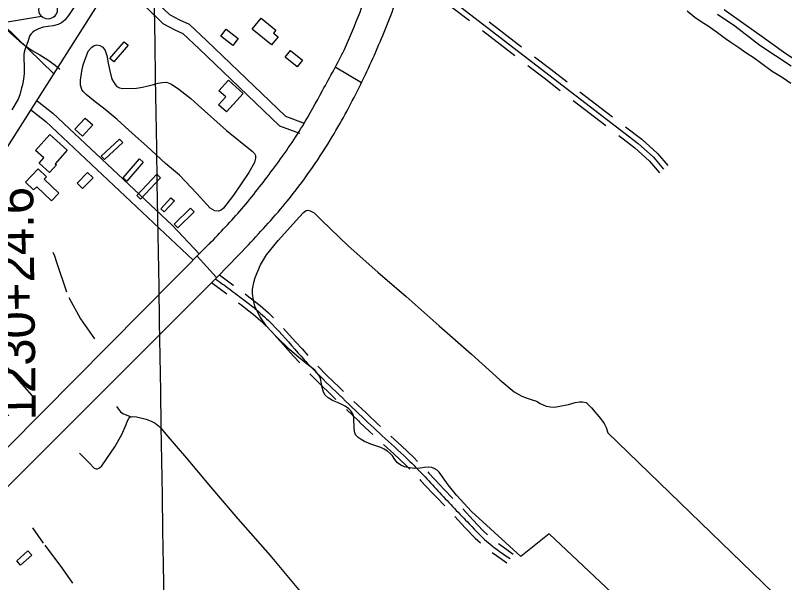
# Model space of a CAD drawing. Extents: x 3855477 to 3893699, y 299188 to 325115.
# Drawn here: x 3875171 to 3877264, y 310412 to 311956 of the extents above; entities that cross this region are included whole.
import ezdxf

# ---------------------------------------------------------------- set-up
doc = ezdxf.new("R2010")
doc.units = 0
for name, color, linetype in [('V-BLDG-OTLN', 7, 'Continuous'), ('V-GRID-MAJR', 7, 'Continuous'), ('V-LEVE-TOET', 7, 'Continuous'), ('V-RIVR-EDGE', 7, 'Continuous'), ('V-ROAD-CNTR', 7, 'Continuous'), ('V-SITE-VEGE', 7, 'Continuous'), ('V-SURV-IDEN', 7, 'Continuous'), ('V-SURV-LINE', 7, 'Continuous'), ('V-TOPO-SHOR', 7, 'Continuous')]:
    doc.layers.add(name, color=color, linetype=linetype)

msp = doc.modelspace()

# ---------------------------------------------------------------- linework, layer by layer
at = {"layer": 'V-BLDG-OTLN'}
for points in [[(3875868.2, 311875.6), (3875815.4, 311918.8), (3875839.9, 311948.8), (3875879.8, 311916.3), (3875873.2, 311908.1), (3875886.1, 311897.6)], [(3875763.1, 311874.5), (3875730.4, 311899.6), (3875744.7, 311918.3), (3875777.5, 311893.2)], [(3875428.4, 311838.7), (3875467.3, 311883.7), (3875477.6, 311874.8), (3875438.7, 311829.8)], [(3875937.8, 311816.2), (3875905.1, 311842.1), (3875919.4, 311860.1), (3875952.1, 311834.2)], [(3875790.6, 311743.8), (3875745.3, 311693.5), (3875724, 311712.6), (3875743.5, 311734.3), (3875724.8, 311751.1), (3875750.5, 311779.8)], [(3875381.7, 311657.9), (3875353.4, 311627.2), (3875332.9, 311646), (3875361.2, 311676.7)], [(3875226.3, 311588.4), (3875264.9, 311631.7), (3875312.4, 311589.3), (3875279.5, 311552.4), (3875282.9, 311549.4), (3875264.3, 311528.4), (3875235.9, 311553.7), (3875248.9, 311568.3)], [(3875463.8, 311609.7), (3875413.3, 311563.5), (3875404.3, 311573.3), (3875454.8, 311619.5)], [(3875518.9, 311556.6), (3875474.7, 311505), (3875464.5, 311513.7), (3875508.7, 311565.3)], [(3875198.6, 311502.6), (3875233.2, 311538.4), (3875255.7, 311516.8), (3875249.7, 311510.6), (3875289.5, 311472.1), (3875269.2, 311451.1), (3875229.1, 311489.8), (3875220.8, 311481.2)], [(3875338.9, 311499.8), (3875367.6, 311528.9), (3875382.5, 311514.2), (3875353.8, 311485.1)], [(3875566.3, 311513.9), (3875511.9, 311456.1), (3875501.3, 311466), (3875555.7, 311523.9)], [(3875603.6, 311451.2), (3875575.9, 311421.3), (3875566.8, 311429.6), (3875594.5, 311459.6)], [(3875657.8, 311421.1), (3875613.3, 311378), (3875603.5, 311388.2), (3875647.9, 311431.3)], [(3875215.5, 310486.9), (3875185.5, 310459.4), (3875174.7, 310471.2), (3875204.7, 310498.7)]]:
    msp.add_lwpolyline(points, close=True, dxfattribs=at)
at = {"layer": 'V-GRID-MAJR'}
msp.add_spline([(3875665.2, 304876.4), (3875615.9, 307902.9), (3875517.1, 313962.9), (3875418.4, 320022.9), (3875369, 323056.4)], degree=3, dxfattribs=at)
at = {"layer": 'V-LEVE-TOET'}
msp.add_lwpolyline([(3875344.4, 312000.2), (3875315.3, 311956.1), (3875305.4, 311942.8), (3875296.8, 311935.7), (3875287.9, 311931.4), (3875274.1, 311928), (3875247.1, 311923.8), (3875234.4, 311919.9), (3875222.8, 311914.3), (3875218.2, 311910.4), (3875214.2, 311906.1), (3875210.6, 311901.1), (3875207.3, 311893.3), (3875204.7, 311883.7), (3875203.4, 311879.5), (3875200.7, 311871.9), (3875197.1, 311862.4), (3875195.3, 311856.4), (3875194, 311849.9), (3875193.7, 311843.2), (3875194, 311834.8), (3875195.2, 311821.7), (3875194.8, 311797.7), (3875193.1, 311782.2), (3875190.3, 311767.1), (3875187.7, 311758.5), (3875183, 311740), (3875178.6, 311728.5), (3875161.2, 311699.4)], dxfattribs=at)
at = {"layer": 'V-RIVR-EDGE'}
msp.add_spline([(3874811.5, 311736.6), (3874801.8, 311726.4), (3874795.9, 311723.1), (3874786.7, 311709.5), (3874775, 311692), (3874765.7, 311680.4), (3874760.4, 311675.6), (3874756.5, 311671.7), (3874755, 311669.7), (3874754, 311657.1), (3874750.6, 311652.8), (3874730.6, 311630), (3874688.3, 311581.5), (3874663, 311557.3), (3874630.8, 311531.6), (3874590.9, 311499.7), (3874578.3, 311494.4), (3874568.1, 311489.1), (3874546.2, 311471.1), (3874517.5, 311447.4), (3874507.3, 311440.2), (3874506.8, 311430.9), (3874499.9, 311425.6), (3874485.8, 311414), (3874473.7, 311403.3), (3874469.3, 311399.9), (3874462, 311400.9), (3874453.3, 311398.5), (3874436.2, 311385), (3874419.2, 311359.8), (3874404.6, 311343.8), (3874391.4, 311336), (3874381.7, 311328.8), (3874372.9, 311323.9), (3874334, 311300.2), (3874319, 311288.1), (3874296.1, 311272.2), (3874286.9, 311271.7), (3874281, 311271.7), (3874277.6, 311274.6), (3874275.7, 311280), (3874276.2, 311290.2), (3874287.4, 311308.1), (3874304.5, 311328), (3874318.1, 311345), (3874325, 311360.5), (3874331.3, 311374.1), (3874340.1, 311383.3), (3874347.9, 311391), (3874359.5, 311400.7), (3874370.7, 311411.4), (3874382.9, 311429.3), (3874400, 311454.5), (3874410.2, 311472.5), (3874417, 311481.2), (3874424.4, 311496.7), (3874431.7, 311511.3), (3874441.4, 311522.4), (3874448.7, 311528.7), (3874460.9, 311534.5), (3874474.5, 311541.7), (3874490.6, 311557.7), (3874515.4, 311585.3), (3874537.8, 311615.9), (3874571.9, 311649.8), (3874587.5, 311665.3), (3874591.4, 311673.1), (3874598.2, 311685.7), (3874609.4, 311703.1), (3874632.3, 311725.4), (3874661.5, 311753), (3874702.4, 311789.8), (3874747.2, 311834.9), (3874776.9, 311867.3), (3874827, 311925), (3874850.9, 311952.1), (3874868, 311974.4), (3874897.2, 312017.1), (3874906, 312025.8), (3874920.1, 312038.4), (3874931.8, 312053.4), (3874961, 312089.3), (3874980.5, 312116.4), (3875000, 312147), (3875008.3, 312165.4), (3875018.5, 312183.4), (3875057.5, 312243), (3875088.7, 312298.3), (3875101.4, 312319.1), (3875109.7, 312338.1), (3875120.9, 312356.5), (3875140.4, 312385.1), (3875173.6, 312427.3), (3875193.1, 312450), (3875206.2, 312463.6), (3875226.6, 312478.6), (3875238.8, 312488.3), (3875251.9, 312502.8), (3875272.4, 312533.4), (3875289.5, 312552.8), (3875297.8, 312573.1), (3875308, 312589.1), (3875324.1, 312628.4), (3875341.7, 312663.8), (3875370, 312705.5), (3875403.1, 312760.3), (3875426.1, 312802.5), (3875441.2, 312835.5), (3875451.4, 312852.5), (3875461.7, 312865.1), (3875475.8, 312890.8), (3875507, 312935.4), (3875519.7, 312956.2), (3875530.4, 312977.1), (3875535.3, 312994.1), (3875538.2, 312999.9), (3875547.5, 313013), (3875562.1, 313036.3), (3875575.8, 313060), (3875596.7, 313091), (3875614.8, 313117.7), (3875626, 313140), (3875635.3, 313158.5), (3875644, 313172), (3875676.2, 313217.1), (3875692.3, 313242.3), (3875722, 313284), (3875742.5, 313313.1), (3875761, 313340.3), (3875781, 313367.9), (3875803.4, 313394.5), (3875828.3, 313434.3), (3875845.8, 313463.4), (3875871.2, 313499.8), (3875905.3, 313545.3), (3875928.2, 313577.8), (3875942.3, 313597.7), (3875962.3, 313620.5), (3875979.3, 313640.3), (3875992.5, 313651.9), (3876001.7, 313668.4), (3876009.5, 313680.1), (3876025.6, 313694.6), (3876045.1, 313710.6), (3876066, 313728.5), (3876084, 313742.5), (3876099.1, 313755.1), (3876123.4, 313784.2), (3876142.9, 313807), (3876155.1, 313823), (3876187.2, 313861.7), (3876226.7, 313907.8), (3876241.3, 313924.3), (3876248.1, 313930.6), (3876248.6, 313937.8), (3876248.6, 313949.5), (3876252.5, 313958.7), (3876258.4, 313964), (3876275.4, 313981), (3876296.9, 314007.2), (3876306.1, 314020.7), (3876310, 314027), (3876325.6, 314048.4), (3876348, 314075), (3876371.9, 314101.2), (3876401.1, 314135.1), (3876445.4, 314185), (3876469.8, 314216.5), (3876498, 314253.9), (3876542.4, 314311.1), (3876570.2, 314350.8), (3876588.7, 314375), (3876601.8, 314391.5), (3876616.5, 314421.6)], degree=3, dxfattribs=at)
at = {"layer": 'V-ROAD-CNTR'}
for points in [[(3875094.7, 311512.1), (3875599.3, 312307.5), (3875928.6, 312830.1)], [(3875460.4, 312083.1), (3875547.5, 311999.8), (3875590.2, 311958.6), (3875617.8, 311943.6), (3875643.7, 311931.9), (3875692.2, 311886.5), (3875906, 311681.6), (3875954.4, 311663.3)], [(3875439.7, 312061.4), (3875526.7, 311978.1), (3875572.4, 311934.1), (3875604.5, 311916.8), (3875626.8, 311906.6), (3875671.5, 311864.8), (3875889.7, 311655.8), (3875943.8, 311635.2)], [(3876227.1, 312056.8), (3876287.7, 312031.6), (3876362.4, 311975.9), (3876406.5, 311942)], [(3876295.2, 312044.7), (3876371.5, 311987.8), (3876865.8, 311607.4), (3876906.9, 311569.9), (3876934.7, 311537.5)], [(3875275.5, 311797.1), (3875138.6, 311930.1), (3875040.6, 312021.2)], [(3875117.7, 311944.2), (3875133.5, 311929.5), (3875149.5, 311914.9), (3875165.6, 311900.6), (3875181.9, 311886.4), (3875189.4, 311880.3), (3875197.1, 311874.5), (3875200.7, 311871.9), (3875205, 311868.8), (3875213, 311863.4), (3875221.1, 311858.2), (3875229.4, 311853.2), (3875237.8, 311848.4), (3875245, 311844.1), (3875252.1, 311839.7), (3875259.1, 311835.1), (3875266, 311830.3), (3875272.7, 311825.4), (3875279.3, 311820.3), (3875285.8, 311815), (3875292.1, 311809.5)], [(3876460.1, 311938.6), (3876548.3, 311870.6)], [(3876441.8, 311914.8), (3876530.1, 311846.9)], [(3876583.7, 311843.5), (3876627.8, 311809.5)], [(3876041.5, 311815.7), (3876112.9, 311773.3)], [(3876565.4, 311819.7), (3876609.5, 311785.7)], [(3876627.8, 311809.5), (3876671.9, 311775.5)], [(3876609.5, 311785.7), (3876653.6, 311751.8)], [(3876707.2, 311748.4), (3876795.5, 311680.4)], [(3875230.8, 311723.7), (3875273.3, 311690.1), (3875598.1, 311384.8), (3875672.2, 311306.6)], [(3876689, 311724.6), (3876777.2, 311656.6)], [(3875212.2, 311700.1), (3875253.7, 311667.4), (3875655.1, 311290)], [(3876830.8, 311653.2), (3876875.5, 311618.9), (3876917.7, 311580.4), (3876946.1, 311547.3)], [(3876812.5, 311629.5), (3876856.2, 311595.9), (3876896.1, 311559.5), (3876923.3, 311527.7)], [(3876875.9, 311618.5), (3876917.7, 311580.4), (3876946.1, 311547.3)], [(3876855.7, 311596.3), (3876896.1, 311559.5), (3876923.3, 311527.7)], [(3874503.5, 310129.5), (3875151.4, 310781.7), (3875698.7, 311334)], [(3874666.6, 310183.3), (3875132.9, 310656), (3875721.8, 311245.3), (3875805.2, 311331.7)], [(3875665.6, 311300.6), (3875718.7, 311242.2)], [(3875726.2, 311249.8), (3875763.1, 311222.8), (3875764.4, 311221.9)], [(3875705.1, 311228.6), (3875746.5, 311197.8)], [(3875796.2, 311198), (3875806.3, 311190.3), (3875821.6, 311178.4), (3875836.8, 311166), (3875859.4, 311146.6), (3875873.2, 311133)], [(3875778, 311174.1), (3875788, 311166.6), (3875802.9, 311154.9), (3875817.6, 311143), (3875839.1, 311124.6), (3875852, 311111.7)], [(3875900.7, 311103.5), (3875916, 311086.7), (3875934, 311066.9)], [(3875878.5, 311083.3), (3875893.8, 311066.5), (3875911.7, 311046.7)], [(3875934, 311066.9), (3875951, 311048.1), (3875967.2, 311030.3)], [(3875911.7, 311046.7), (3875928.8, 311028), (3875945, 311010.1)], [(3875993.7, 311001.7), (3876018.8, 310976), (3876053.1, 310943.1), (3876063.9, 310932.6)], [(3875972.3, 310980.7), (3875997.6, 310954.7), (3876032.2, 310921.5), (3876043.1, 310911)], [(3876092.3, 310905.2), (3876125.2, 310873.9), (3876128, 310871.2)], [(3876071.6, 310883.5), (3876104.5, 310852.1), (3876107.5, 310849.3)], [(3876128, 310871.2), (3876156.3, 310844.6), (3876164.1, 310837.3)], [(3876107.5, 310849.3), (3876135.8, 310822.7), (3876143.6, 310815.4)], [(3876193, 310810.4), (3876221.2, 310784.4), (3876254.8, 310752.8), (3876265.4, 310741.9)], [(3876172.6, 310788.4), (3876200.7, 310762.5), (3876233.7, 310731.4), (3876243.9, 310721)], [(3876293, 310713.5), (3876296.4, 310710.1), (3876327, 310677.3)], [(3876271.5, 310692.6), (3876274.6, 310689.4), (3876305.1, 310656.8)], [(3876327, 310677.3), (3876336.8, 310666.8), (3876360.9, 310641.3)], [(3876305.1, 310656.8), (3876315, 310646.2), (3876339.1, 310620.7)], [(3876388.1, 310612.6), (3876416.8, 310582.2), (3876442.9, 310554.2), (3876456, 310542.6)], [(3876366.3, 310592), (3876394.9, 310561.6), (3876422, 310532.7), (3876436.1, 310520.2)], [(3876485.6, 310518.8), (3876498, 310509.8), (3876525.7, 310489.8)], [(3876468.1, 310494.4), (3876480.4, 310485.5), (3876508.2, 310465.5)]]:
    msp.add_lwpolyline(points, dxfattribs=at)
for points in [[(3875698.5, 311333.8), (3875786.8, 311429.5), (3875871.5, 311536.7), (3875952.8, 311655.5), (3876006.8, 311751.8), (3876066.1, 311863.5), (3876108.7, 311965.1), (3876160.7, 312103.8), (3876201.5, 312245.3), (3876264.5, 312464.6), (3876320.2, 312659.5), (3876371, 312834), (3876416.6, 312958.9), (3876467, 313084.1), (3876527.7, 313198.2), (3876617.6, 313338.8), (3876693.2, 313441.9), (3876784.3, 313548.9), (3876882.7, 313649.4), (3876988.7, 313740.3), (3877141.5, 313850.1), (3877313.8, 313968.4)], [(3875805.2, 311331.7), (3875911.4, 311451.4), (3876027.5, 311616.6), (3876106.4, 311759.9), (3876170.8, 311901.8), (3876225.4, 312047.4), (3876270.4, 312193.9), (3876330.2, 312407.4), (3876394.4, 312635.5), (3876458.9, 312849.8), (3876517.9, 313006.1), (3876606, 313185.2), (3876697.5, 313329.9), (3876789.6, 313447), (3876901.5, 313575.7), (3877000.2, 313667.7), (3877118, 313761.7), (3877254.7, 313863.3), (3877333.1, 313914.9)], [(3875715.5, 311239), (3875754.2, 311210.7), (3875797.1, 311178.5), (3875827.2, 311154.5), (3875869.9, 311115.2), (3875939.9, 311038), (3875974.9, 310999.5), (3876042.6, 310932.3), (3876114.9, 310863), (3876177.3, 310804.5), (3876244.3, 310742.1), (3876325.9, 310656.5), (3876405.8, 310571.9), (3876461.5, 310517.7), (3876516.9, 310477.6)]]:
    msp.add_spline(points, degree=3, dxfattribs=at)
at = {"layer": 'V-SITE-VEGE'}
for points in [[(3877313.2, 311820.3), (3877261.3, 311856), (3877202.6, 311897.4), (3877153, 311933.4), (3877099.3, 311971.5)], [(3877165.5, 310034.3), (3876623.2, 310545), (3876546, 310483), (3876411.8, 310605.7), (3876371.1, 310650.2), (3876348.8, 310678), (3876323.7, 310712.5), (3876318.4, 310718.3), (3876310.5, 310723.1), (3876304, 310725.2), (3876295.3, 310726.2), (3876283.8, 310725.1), (3876272.2, 310723.7), (3876257.7, 310723), (3876243.2, 310724.1), (3876229.4, 310727), (3876219.4, 310731.8), (3876210.8, 310738.6), (3876203.3, 310747.6), (3876197, 310756.8), (3876191.7, 310762.9), (3876183.3, 310770.3), (3876174.7, 310775.4), (3876165.2, 310779.5), (3876154.3, 310783.7), (3876137.8, 310789), (3876120.7, 310796.5), (3876111.5, 310801.3), (3876103.8, 310806.9), (3876098.2, 310812.6), (3876094.9, 310818.9), (3876093.2, 310831.3), (3876092, 310859.7), (3876090.8, 310865.8), (3876089, 310871.9), (3876083.8, 310879.6), (3876078, 310885.5), (3876068.5, 310892.7), (3876057.7, 310898), (3876047.5, 310902.6), (3876033.6, 310907.7), (3876022.3, 310915), (3876014.3, 310921.9), (3876009, 310930.8), (3876006.1, 310942.9), (3876004.3, 310953.4), (3876001.2, 310967.4), (3875998.4, 310974.3), (3875993.2, 310981.6), (3875986.5, 310989.3), (3875977.1, 310997.4), (3875965.9, 311005.9), (3875936.9, 311029.1), (3875917, 311046.6), (3875880.8, 311081.7), (3875867.1, 311096.4), (3875854.5, 311110.5), (3875836.9, 311135.4), (3875829.4, 311148.8), (3875822.8, 311165), (3875818.8, 311181.2), (3875816.6, 311198.7), (3875816.6, 311211.2), (3875819.6, 311228.7), (3875823.9, 311242.7), (3875837.7, 311277.4), (3875854.2, 311304.6), (3875885.8, 311343.1), (3875944.1, 311408), (3875954.9, 311419.6), (3875962.1, 311425.3), (3875967, 311426), (3875973, 311424.4), (3875983.6, 311418.3), (3876003.8, 311398.8), (3876076.3, 311328.4), (3876157.6, 311257), (3876234.1, 311191), (3876324.5, 311111), (3876411.8, 311033.8), (3876489.5, 310964.1), (3876527.9, 310931.2), (3876548.9, 310919.5), (3876561.1, 310914.8), (3876574.7, 310910.5), (3876588.6, 310905.8), (3876599.1, 310899.3), (3876614.9, 310892.8), (3876627.2, 310890.5), (3876637.1, 310890), (3876648, 310891.2), (3876675.7, 310897.1), (3876694.5, 310902), (3876705.9, 310904.4), (3876714.1, 310904.6), (3876723.7, 310902), (3876732.3, 310894.6), (3876738.8, 310887.7), (3876763, 310859.1)], [(3876763, 310859.1), (3876773.1, 310845.5), (3876778, 310834), (3876782.6, 310819.7)], [(3876782.6, 310819.7), (3877372.7, 310249.4)]]:
    msp.add_lwpolyline(points, dxfattribs=at)
msp.add_lwpolyline([(3875668.8, 311712.1), (3875745.6, 311643), (3875815.4, 311586.6), (3875821.7, 311580.4), (3875824.4, 311574.9), (3875824.5, 311567.4), (3875821.9, 311556), (3875806.6, 311528.5), (3875764.9, 311467), (3875736.9, 311431.6), (3875730.9, 311426), (3875723.4, 311423), (3875714, 311423.9), (3875701.5, 311431.8), (3875664.8, 311470.9), (3875617.9, 311521.3), (3875579.6, 311553.3), (3875528.4, 311600.2), (3875489.5, 311634.4), (3875448, 311672.7), (3875415.4, 311699.7), (3875383.7, 311724.4), (3875363.4, 311740.7), (3875355.6, 311748.6), (3875351.7, 311754.2), (3875348.7, 311766.4), (3875348.2, 311780), (3875351.7, 311804.5), (3875355.6, 311821.3), (3875369, 311858.8), (3875378.9, 311870), (3875385.5, 311873.8), (3875392.9, 311875.7), (3875400.8, 311874.4), (3875409.4, 311869.9), (3875415.6, 311860.1), (3875420.1, 311846.9), (3875424, 311826.5), (3875427.2, 311808.7), (3875433.5, 311782.6), (3875442.2, 311767.8), (3875447.4, 311762.6), (3875454.7, 311759.2), (3875463.1, 311757.4), (3875500.3, 311758), (3875516.7, 311760.6), (3875532.3, 311764.4), (3875546.5, 311768.4), (3875559.4, 311771.8), (3875570.4, 311773.8), (3875582.1, 311774), (3875596.1, 311768.6), (3875615.6, 311755.3), (3875648.4, 311729.9)], close=True, dxfattribs=at)
at = {"layer": 'V-SURV-LINE'}
msp.add_lwpolyline([(3875242.6, 311953.1), (3875133.8, 311934.8)], dxfattribs=at)
msp.add_circle((3875259.9, 311971.2), 25, dxfattribs=at)
at = {"layer": 'V-TOPO-SHOR'}
msp.add_line((3875217.5, 310561), (3875246.8, 310519.3), dxfattribs=at)
for points in [[(3877281, 311770.8), (3877257.4, 311786.8), (3877229.7, 311803.8), (3877198, 311827.1), (3877181.1, 311839.7), (3877158.4, 311854.5), (3877139.2, 311867.6), (3877117.8, 311882.5), (3877103.2, 311892.5), (3877081.7, 311908.4), (3877056, 311926.7), (3877039.4, 311936.4), (3877019.5, 311950), (3876998.4, 311967.2)], [(3877081, 311959.3), (3877128.5, 311928.1), (3877196.9, 311875), (3877281.7, 311819.1)], [(3875272.6, 311311.5), (3875277.5, 311301.3), (3875282.7, 311284.8), (3875310.6, 311203.8)], [(3874970.9, 311205.9), (3875062.6, 311099.9), (3875155.1, 310990.7), (3875222.1, 310914.2)], [(3875316.1, 311188.2), (3875348.1, 311130.5), (3875386.8, 311075.6)], [(3875446, 310891.4), (3875457.5, 310877.4), (3875463.6, 310872.6), (3875470.1, 310869.6), (3875486.4, 310863.5)], [(3875345.3, 310764.9), (3875371.5, 310738.1), (3875385.8, 310723.9), (3875390.6, 310721.8), (3875394.2, 310722.1), (3875399.7, 310724.7), (3875406.3, 310730.2), (3875442, 310781.3), (3875460.4, 310815.7), (3875472.8, 310842.8), (3875475.9, 310852.3), (3875479.5, 310858.9), (3875482.6, 310862.2), (3875486.4, 310863.5), (3875490.9, 310864), (3875500.6, 310863.7), (3875526.9, 310856.8), (3875540.2, 310851.5), (3875551.3, 310846.2), (3875560.2, 310839.2), (3875567.3, 310832), (3875580.8, 310816.5), (3875636.3, 310751.2), (3875702, 310673.2), (3875776.1, 310585.8), (3875864.5, 310486.2), (3875954.8, 310377)], [(3875251.4, 310513.6), (3875299.5, 310449.2), (3875326.7, 310410.5)]]:
    msp.add_lwpolyline(points, dxfattribs=at)

# ---------------------------------------------------------------- texts
at = {"layer": 'V-SURV-IDEN'}
msp.add_text('1230+24.6', height=100, rotation=90.6356, dxfattribs=at).set_placement((3875226.7, 310853.9))

doc.saveas('drawing.dxf')
